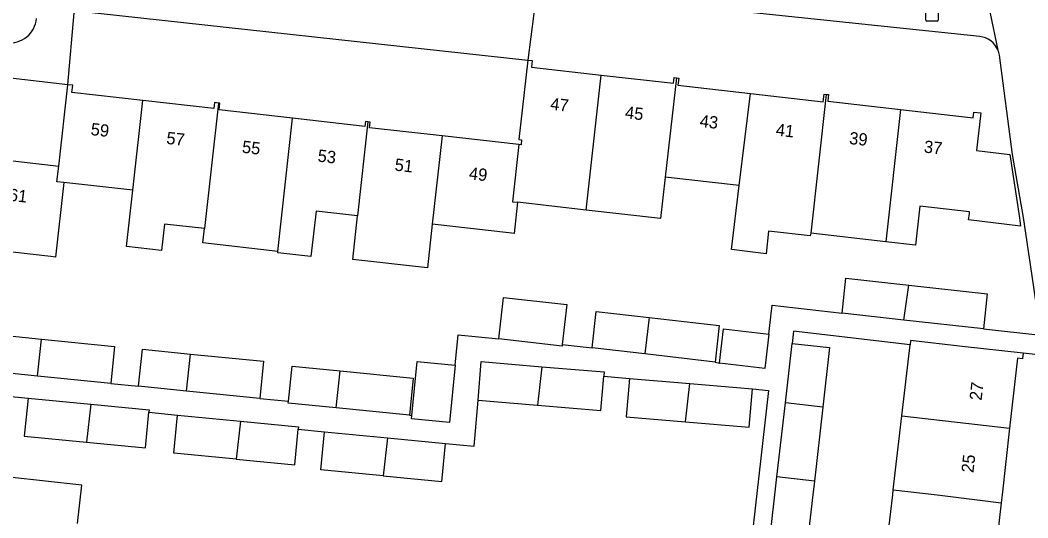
# Model space of a CAD drawing. Extents: x 162026 to 163499, y 387297 to 388169.
# Drawn here: x 162585.7 to 162667.9, y 387498.1 to 387538.8 of the extents above; entities that cross this region are included whole.
import ezdxf

# ---------------------------------------------------------------- set-up
doc = ezdxf.new("R2010")
doc.units = 0
for name, color, linetype in [('IMGEO_Brandkraan', 7, 'Continuous'), ('IMGEO_Pand', 7, 'Continuous'), ('IMGEO_Pand_nummerreeks', 7, 'Continuous'), ('IMGEO_Voetpad_open', 7, 'Continuous')]:
    doc.layers.add(name, color=color, linetype=linetype)

msp = doc.modelspace()

# ---------------------------------------------------------------- linework, layer by layer
at = {"layer": 'IMGEO_Brandkraan'}
for p, q in [((162659.596, 387538.773), (162659.596, 387539.625)), ((162660.597, 387539.625), (162660.597, 387538.773)), ((162660.523, 387538.699), (162659.671, 387538.699))]:
    msp.add_line(p, q, dxfattribs=at)
for points in [[(162659.596, 387538.773), (162659.596, 387539.625)], [(162660.597, 387539.625), (162660.597, 387538.773)], [(162660.523, 387538.699), (162659.671, 387538.699)]]:
    msp.add_lwpolyline(points, dxfattribs=at)
for centre, start, end in [((162659.673, 387538.775), 181.55205, 268.44795), ((162659.673, 387538.775), 181.55205, 268.44795), ((162660.521, 387538.775), 271.55205, 358.44795), ((162660.521, 387538.775), 271.55205, 358.44795)]:
    msp.add_arc(centre, 0.0765, start, end, dxfattribs=at)
at = {"layer": 'IMGEO_Pand'}
for points in [[(162627.125, 387535.504), (162626.388, 387529.011), (162626.611, 387528.986), (162626.565, 387528.584), (162626.383, 387528.605)], [(162627.125, 387535.504), (162627.475, 387535.464), (162627.414, 387534.931), (162633.098, 387534.286)], [(162631.876, 387523.261), (162633.098, 387534.286)], [(162633.098, 387534.286), (162639.02, 387533.614), (162639.073, 387534.085), (162639.251, 387534.065)], [(162639.251, 387534.065), (162638.329, 387525.945)], [(162639.251, 387534.065), (162639.442, 387534.044), (162639.375, 387533.458), (162645.285, 387532.788)], [(162588.843, 387526.847), (162589.597, 387533.5)], [(162595.72, 387532.214), (162589.917, 387532.873), (162589.983, 387533.457), (162589.597, 387533.5)], [(162644.373, 387525.259), (162645.285, 387532.788)], [(162645.285, 387532.788), (162651.233, 387532.113), (162651.302, 387532.727), (162651.467, 387532.708)], [(162651.467, 387532.708), (162650.209, 387521.359)], [(162651.467, 387532.708), (162651.652, 387532.687), (162651.591, 387532.148), (162657.527, 387531.475)], [(162594.895, 387524.873), (162595.72, 387532.214)], [(162601.881, 387531.996), (162601.567, 387532.032), (162601.513, 387531.557), (162595.72, 387532.214)], [(162601.881, 387531.996), (162600.744, 387521.742)], [(162607.927, 387530.76), (162601.932, 387531.44), (162601.994, 387531.983), (162601.881, 387531.996)], [(162606.731, 387519.887), (162607.927, 387530.76)], [(162614.077, 387530.46), (162613.872, 387530.483), (162613.828, 387530.09), (162607.927, 387530.76)], [(162657.527, 387531.475), (162663.468, 387530.801), (162663.521, 387531.264), (162664.083, 387531.2), (162663.734, 387528.12), (162666.461, 387527.811), (162667.234, 387522.617), (162667.267, 387522.398), (162667.335, 387521.94), (162663.091, 387522.453), (162663.128, 387522.784), (162663.151, 387522.985), (162663.167, 387523.128), (162659.113, 387523.587), (162658.753, 387520.4), (162656.329, 387520.672)], [(162657.527, 387531.475), (162656.329, 387520.672)], [(162614.077, 387530.46), (162613.227, 387522.794)], [(162620.129, 387529.314), (162614.2, 387529.987), (162614.251, 387530.44), (162614.077, 387530.46)], [(162620.129, 387529.314), (162619.329, 387522.101)], [(162626.383, 387528.605), (162620.129, 387529.314)], [(162626.383, 387528.605), (162625.867, 387523.943), (162626.289, 387523.895)], [(162582.732, 387527.54), (162588.843, 387526.847)], [(162589.26, 387525.512), (162588.699, 387525.576), (162588.843, 387526.847)], [(162638.329, 387525.945), (162637.944, 387522.572), (162631.876, 387523.261)], [(162644.373, 387525.259), (162638.329, 387525.945)], [(162589.26, 387525.512), (162588.569, 387519.42), (162588.19, 387519.463), (162581.915, 387520.175)], [(162594.895, 387524.873), (162589.26, 387525.512)], [(162650.209, 387521.359), (162650.173, 387521.154), (162646.767, 387521.537), (162646.559, 387519.685), (162643.735, 387520.029), (162644.373, 387525.259)], [(162600.744, 387521.742), (162597.472, 387522.104), (162597.235, 387519.965), (162594.378, 387520.287), (162594.895, 387524.873)], [(162626.289, 387523.895), (162626, 387521.345), (162625.584, 387521.392), (162619.329, 387522.101)], [(162631.876, 387523.261), (162626.289, 387523.895)], [(162613.227, 387522.794), (162609.843, 387523.178), (162609.423, 387519.476), (162606.719, 387519.773), (162606.731, 387519.887)], [(162619.329, 387522.101), (162618.928, 387518.551), (162612.846, 387519.216), (162613.227, 387522.794)], [(162606.731, 387519.887), (162600.615, 387520.58), (162600.744, 387521.742)], [(162656.329, 387520.672), (162650.209, 387521.359)], [(162652.773, 387514.825), (162653.064, 387517.685), (162658.213, 387517.121)], [(162657.806, 387514.273), (162658.213, 387517.121)], [(162658.213, 387517.121), (162664.604, 387516.42), (162664.301, 387513.56)], [(162624.754, 387512.729), (162625.133, 387516.128), (162630.297, 387515.553), (162629.932, 387512.283)], [(162632.375, 387512.011), (162632.71, 387514.987), (162637.021, 387514.486)], [(162637.021, 387514.486), (162636.681, 387511.51)], [(162637.021, 387514.486), (162642.739, 387513.82), (162642.404, 387510.844)], [(162657.806, 387514.273), (162652.773, 387514.825)], [(162664.301, 387513.56), (162657.806, 387514.273)], [(162642.764, 387510.752), (162643.088, 387513.562), (162646.791, 387513.135)], [(162583.2, 387510.09), (162583.503, 387513.116), (162587.443, 387512.722)], [(162587.108, 387509.699), (162587.443, 387512.722)], [(162587.443, 387512.722), (162593.393, 387512.127), (162593.091, 387509.101)], [(162629.932, 387512.283), (162629.918, 387512.154), (162624.754, 387512.729)], [(162646.791, 387513.135), (162646.467, 387510.325), (162642.764, 387510.752)], [(162667.541, 387511.566), (162662.573, 387512.127), (162658.36, 387512.602), (162658.318, 387512.245)], [(162595.366, 387508.868), (162595.669, 387511.894), (162599.608, 387511.5)], [(162636.681, 387511.51), (162632.375, 387512.011)], [(162648.134, 387507.514), (162648.685, 387512.372)], [(162648.685, 387512.372), (162651.742, 387512.025), (162651.191, 387507.169)], [(162657.642, 387506.442), (162658.318, 387512.245)], [(162599.272, 387508.477), (162599.608, 387511.5)], [(162599.608, 387511.5), (162605.559, 387510.905), (162605.257, 387507.879)], [(162642.404, 387510.844), (162636.681, 387511.51)], [(162667.541, 387511.566), (162667.49, 387511.12), (162667.075, 387511.167), (162666.43, 387505.451)], [(162607.595, 387507.645), (162607.882, 387510.509), (162611.821, 387510.115)], [(162611.486, 387507.092), (162611.821, 387510.115)], [(162611.821, 387510.115), (162617.772, 387509.52), (162617.47, 387506.494)], [(162621.181, 387510.582), (162620.722, 387505.904), (162617.642, 387506.206), (162617.668, 387506.475)], [(162617.668, 387506.475), (162618.101, 387510.884), (162621.181, 387510.582)], [(162623.062, 387507.739), (162623.327, 387510.881), (162628.265, 387510.465)], [(162628.265, 387510.465), (162627.909, 387507.331)], [(162628.265, 387510.465), (162633.357, 387510.035), (162633.328, 387509.686)], [(162587.108, 387509.699), (162583.2, 387510.09)], [(162593.091, 387509.101), (162587.108, 387509.699)], [(162627.909, 387507.331), (162633.092, 387506.894), (162633.328, 387509.686)], [(162635.414, 387509.51), (162635.149, 387506.368), (162639.998, 387505.96)], [(162635.414, 387509.51), (162640.354, 387509.094)], [(162599.272, 387508.477), (162595.366, 387508.868)], [(162605.257, 387507.879), (162599.272, 387508.477)], [(162639.998, 387505.96), (162640.354, 387509.094)], [(162639.998, 387505.96), (162645.179, 387505.523), (162645.444, 387508.664)], [(162640.354, 387509.094), (162645.444, 387508.664)], [(162586.337, 387507.903), (162586.034, 387504.791), (162591.119, 387504.296)], [(162586.337, 387507.903), (162591.472, 387507.404)], [(162611.486, 387507.092), (162607.579, 387507.483), (162607.595, 387507.645)], [(162623.062, 387507.739), (162627.909, 387507.331)], [(162591.472, 387507.404), (162591.119, 387504.296)], [(162591.472, 387507.404), (162596.214, 387506.943), (162596.195, 387506.746)], [(162617.47, 387506.494), (162611.486, 387507.092)], [(162647.449, 387501.474), (162648.134, 387507.514)], [(162651.191, 387507.169), (162648.134, 387507.514)], [(162651.191, 387507.169), (162650.506, 387501.129)], [(162591.119, 387504.296), (162595.912, 387503.83), (162596.195, 387506.746)], [(162603.31, 387502.913), (162598.226, 387503.408), (162598.529, 387506.52)], [(162598.529, 387506.52), (162603.663, 387506.021)], [(162603.663, 387506.021), (162603.31, 387502.913)], [(162603.663, 387506.021), (162608.406, 387505.56), (162608.387, 387505.367)], [(162656.939, 387500.403), (162657.642, 387506.442)], [(162657.642, 387506.442), (162666.43, 387505.451)], [(162603.31, 387502.913), (162608.104, 387502.447), (162608.387, 387505.367)], [(162666.43, 387505.451), (162665.815, 387500), (162665.741, 387499.343)], [(162615.321, 387501.551), (162610.237, 387502.046), (162610.54, 387505.158)], [(162610.54, 387505.158), (162615.674, 387504.659)], [(162615.674, 387504.659), (162615.321, 387501.551)], [(162615.674, 387504.659), (162620.417, 387504.198)], [(162615.321, 387501.551), (162620.115, 387501.085), (162620.417, 387504.198)], [(162590.365, 387497.662), (162590.719, 387500.779), (162584.793, 387501.451), (162584.439, 387498.334)], [(162646.76, 387495.403), (162647.282, 387500), (162647.449, 387501.474)], [(162650.506, 387501.129), (162647.449, 387501.474)], [(162650.506, 387501.129), (162650.378, 387500), (162649.818, 387495.059)], [(162656.233, 387494.335), (162656.892, 387500), (162656.939, 387500.403)], [(162656.939, 387500.403), (162660.51, 387500), (162665.741, 387499.343)], [(162665.741, 387499.343), (162665.064, 387493.339)]]:
    msp.add_lwpolyline(points, dxfattribs=at)
at = {"layer": 'IMGEO_Voetpad_open'}
for points in [[(162665.487, 387536.324), (162664.24, 387542.329)], [(162664.002, 387537.433), (162627.856, 387541.261), (162627.125, 387535.504)], [(162589.597, 387533.5), (162590.097, 387539.374), (162590.317, 387539.533), (162627.125, 387535.504)], [(162589.597, 387533.5), (162554.961, 387537.508), (162551.428, 387536.989), (162542.162, 387535.629)], [(162668.974, 387513.048), (162668.262, 387517.876), (162667.556, 387522.664), (162666.666, 387527.788), (162665.603, 387535.908)], [(162646.791, 387513.135), (162647.062, 387515.484), (162652.773, 387514.825)], [(162664.301, 387513.56), (162668.974, 387513.048)], [(162621.181, 387510.582), (162621.424, 387513.056), (162624.754, 387512.729)], [(162658.318, 387512.245), (162648.798, 387513.355), (162648.685, 387512.372)], [(162629.932, 387512.283), (162632.375, 387512.011)], [(162669.22, 387511.377), (162667.541, 387511.566)], [(162642.404, 387510.844), (162642.764, 387510.752)], [(162633.328, 387509.686), (162635.414, 387509.51)], [(162593.091, 387509.101), (162595.366, 387508.868)], [(162645.444, 387508.664), (162646.773, 387508.513), (162644.894, 387491.945)], [(162584.415, 387508.09), (162586.337, 387507.903)], [(162605.257, 387507.879), (162607.595, 387507.645)], [(162620.417, 387504.198), (162622.745, 387503.972), (162623.062, 387507.739)], [(162596.195, 387506.746), (162598.529, 387506.52)], [(162617.47, 387506.494), (162617.668, 387506.475)], [(162608.387, 387505.367), (162610.54, 387505.158)]]:
    msp.add_lwpolyline(points, dxfattribs=at)
for centre, radius, start, end in [((162584.855, 387539.101), 2.187, 263.34089, 354.79004), ((162663.811, 387535.629), 1.814, 22.53014, 83.96501), ((162663.735, 387535.611), 1.892, 9.02635, 22.13549)]:
    msp.add_arc(centre, radius, start, end, dxfattribs=at)

# ---------------------------------------------------------------- texts
at = {"layer": 'IMGEO_Pand_nummerreeks'}
for s, rotation, p in [('47', 353.46828, (162628.919, 387531.457)), ('45', 353.46554, (162635.016, 387530.759)), ('43', 353.46554, (162641.113, 387530.061)), ('59', 353.32504, (162591.415, 387529.394)), ('41', 353.46554, (162647.322, 387529.35)), ('57', 353.32504, (162597.587, 387528.672)), ('39', 353.46554, (162653.307, 387528.664)), ('55', 353.32504, (162603.76, 387527.95)), ('53', 353.32504, (162609.932, 387527.227)), ('37', 353.46828, (162659.404, 387527.965)), ('51', 353.32529, (162616.216, 387526.492)), ('49', 353.32504, (162622.277, 387525.783)), ('61', 353.16461, (162584.738, 387524.035)), ('27', 83.56589, (162664.145, 387507.672)), ('25', 83.56303, (162663.478, 387501.76))]:
    msp.add_text(s, height=1, rotation=rotation, dxfattribs=at).set_placement(p)

doc.saveas('drawing.dxf')
